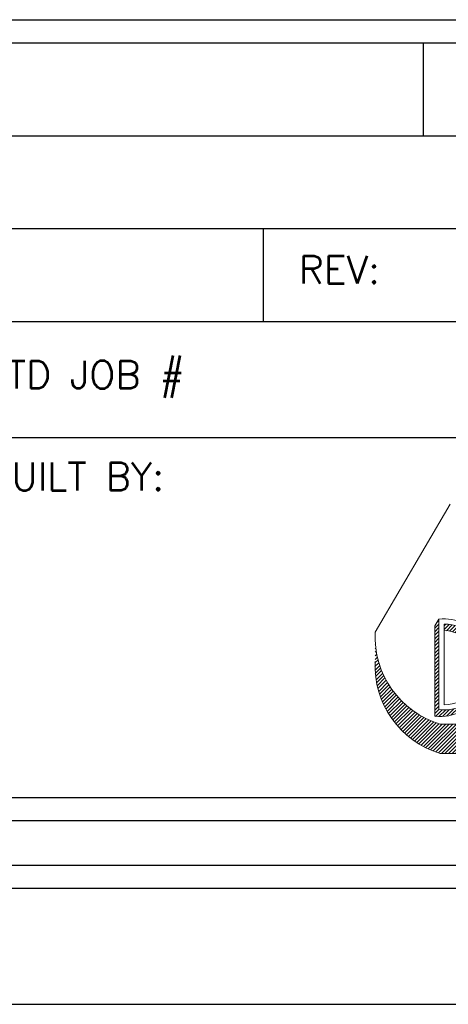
# Model space of a CAD drawing. Header units: inches. Extents: x 220 to 877, y 4 to 174.
# Tile 389 of 656: x 479.56 to 480.483, y 62.752 to 64.873. Entities that reach past the tile are written whole.
import ezdxf
from ezdxf.enums import TextEntityAlignment as Align

# ---------------------------------------------------------------- set-up
doc = ezdxf.new("R2010")
doc.units = ezdxf.units.IN
doc.header["$LTSCALE"] = 0.5
doc.header["$MEASUREMENT"] = 0
doc.layers.add('SID-M-D', color=42, linetype='Continuous')
doc.layers.add('SID-M-S', color=105, linetype='Continuous')
doc.styles.add('PTI', font='romand.shx', dxfattribs={"oblique": 10})
doc.styles.add('ROMANS', font='ROMANS.shx', dxfattribs={"height": 0.125})

# ---------------------------------------------------------------- blocks, each defined once
blk = doc.blocks.new('*U9')
at = {"layer": 'SID-M-S'}
for p, q in [((-34.00000000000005, -0.2500000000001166), (-1.13242748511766e-14, -0.2499999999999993)), ((-34.00000000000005, -0.3000000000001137), (-1.13242748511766e-14, -0.3)), ((-34.00000000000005, -0.550000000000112), (2.886579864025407e-15, -0.55))]:
    blk.add_line(p, q, dxfattribs=at)
blk = doc.blocks.new('JM_TITTLE_BOX_SID')
at = {"layer": 'SID-M-S'}
for p, q in [((-3.421997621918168, 1.32165344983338), (-3.421997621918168, 1.52165144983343)), ((-6.604933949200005, 1.32165344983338), (0.1049989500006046, 1.32165344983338)), ((-6.604933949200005, 1.121655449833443), (0.1049989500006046, 1.121655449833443)), ((-3.766880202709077, 0.9216574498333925), (-3.766880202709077, 1.121655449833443)), ((-6.604933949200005, 0.9216574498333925), (0.1049989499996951, 0.9216574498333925)), ((-4.43498749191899, 0.6716599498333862), (0.1049989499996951, 0.6716599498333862))]:
    blk.add_line(p, q, dxfattribs=at)
for points in [[(1.261213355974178e-13, -0.1549984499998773), (-6.499934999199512, -0.1549984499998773, -0.414213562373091), (-6.654933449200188, 1.163513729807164e-13), (-6.654933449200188, 1.416652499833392, -0.4142135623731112), (-6.499934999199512, 1.571650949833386), (1.261213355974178e-13, 1.571650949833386, -0.4142135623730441), (0.1549984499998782, 1.416652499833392), (0.1549984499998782, 1.163513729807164e-13, -0.4142135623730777)], [(1.261213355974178e-13, -0.1049989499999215), (-6.499934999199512, -0.1049989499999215, -0.4142135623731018), (-6.604933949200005, 1.163513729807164e-13), (-6.604933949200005, 1.416652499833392, -0.4142135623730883), (-6.499934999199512, 1.52165144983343), (1.261213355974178e-13, 1.52165144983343, -0.414213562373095), (0.1049989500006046, 1.416652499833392), (0.1049989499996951, 1.163513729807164e-13, -0.414213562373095)]]:
    blk.add_lwpolyline(points, format="xyb", close=True, dxfattribs=at)
at = {"layer": 'SID-M-D', "style": 'ROMANS'}
for s, p in [('REV:', (-3.690767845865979, 1.003030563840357)), ('WTD JOB #', (-4.381535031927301, 0.7766631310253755)), ('BUILT BY:', (-4.363988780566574, 0.5573605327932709))]:
    blk.add_text(s, height=0.0599994, dxfattribs=at).set_placement(p)
at = {"layer": 'SID-M-D', "style": 'PTI', "oblique": 10}
for tag, p in [('CUSTOMER', (-5.990553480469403, 1.371591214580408)), ('DIEDATAINFO', (-2.18746001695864, 1.371591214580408)), ('PARTDESCRIPTION', (-5.966376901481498, 1.169693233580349)), ('00-00-00', (-1.009105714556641, 1.167793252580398)), ('PARTNUMBER', (-5.81595049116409, 0.9696952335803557)), ('REV', (-3.360356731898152, 0.9696952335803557)), ('SCALE', (-2.520436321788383, 0.9677952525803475)), ('SH', (-0.8571950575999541, 0.9677952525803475)), ('SHX', (-0.4057438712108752, 0.9677952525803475)), ('TOOL', (-2.472915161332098, 0.7480887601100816)), ('JOB', (-0.9225366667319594, 0.7480887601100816)), ('WTD', (-3.839149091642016, 0.7480887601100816))]:
    blk.add_attdef(tag, p, '', height=0.09999900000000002, dxfattribs=at)
blk.add_attdef('BUILT', text='', height=0.2499630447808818, dxfattribs=at).set_placement((-2.336101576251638, 0.2076912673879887), align=Align.CENTER)
blk = doc.blocks.new('*U21')
at = {"layer": 'SID-M-S', "color": 154, "linetype": 'Continuous', "lineweight": 0}
for p, q in [((30.724597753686, -7.711234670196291), (30.7308066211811, -7.705025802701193)), ((31.14092889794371, -7.729774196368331), (31.16700132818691, -7.703701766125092)), ((31.1613293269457, -7.719980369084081), (31.18117147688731, -7.700138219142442)), ((31.17645956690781, -7.715456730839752), (31.1934597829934, -7.698456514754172)), ((31.18930750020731, -7.713215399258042), (31.2045105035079, -7.698012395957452)), ((31.2007458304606, -7.712383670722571), (31.214645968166, -7.698483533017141)), ((31.2111764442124, -7.712559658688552), (31.22405471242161, -7.699681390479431)), ((31.2208240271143, -7.713518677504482), (31.23285784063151, -7.701484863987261)), ((31.22982889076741, -7.715120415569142), (31.24113803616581, -7.7038112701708)), ((31.23828505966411, -7.717270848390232), (31.24895409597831, -7.706601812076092)), ((30.7186746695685, -7.727764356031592), (30.7308066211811, -7.71563240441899)), ((30.7186746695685, -7.738370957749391), (30.7308066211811, -7.726239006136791)), ((30.7186746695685, -7.748977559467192), (30.7308066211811, -7.736845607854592)), ((30.7464316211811, -7.721220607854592), (30.75194597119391, -7.715706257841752)), ((30.7464316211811, -7.731827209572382), (30.76170379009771, -7.716555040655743)), ((30.7534293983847, -7.735436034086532), (30.77078869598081, -7.718076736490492)), ((30.76273448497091, -7.736737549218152), (30.77930370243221, -7.720168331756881)), ((30.77143823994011, -7.738640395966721), (30.7873202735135, -7.722758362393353)), ((30.7796214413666, -7.741063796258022), (30.7948896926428, -7.725795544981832)), ((30.7873414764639, -7.7439503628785), (30.80204950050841, -7.729242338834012)), ((30.7946401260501, -7.747258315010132), (30.80882736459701, -7.733071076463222)), ((30.8015481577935, -7.750956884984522), (30.8152435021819, -7.737261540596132)), ((31.0943528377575, -7.765743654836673), (31.1491803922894, -7.710916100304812)), ((31.24625856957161, -7.719903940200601), (31.2563489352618, -7.709813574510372)), ((31.25379725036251, -7.722971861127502), (31.26335430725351, -7.71341480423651)), ((31.26093637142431, -7.726439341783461), (31.269993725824, -7.717381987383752)), ((31.26770208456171, -7.730280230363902), (31.27628433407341, -7.721697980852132)), ((31.2741136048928, -7.734475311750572), (31.28223811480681, -7.726350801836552)), ((31.2801846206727, -7.739010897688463), (31.2878626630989, -7.731332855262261)), ((31.28592420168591, -7.743877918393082), (31.29316164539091, -7.736640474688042)), ((30.7186746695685, -7.759584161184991), (30.7308066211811, -7.747452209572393)), ((30.7186746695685, -7.770190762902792), (30.7308066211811, -7.758058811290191)), ((30.80808816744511, -7.75502347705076), (30.82131223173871, -7.741799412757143)), ((30.81427638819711, -7.759441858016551), (30.82704296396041, -7.7466752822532)), ((30.8201238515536, -7.764200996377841), (30.83244080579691, -7.751884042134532)), ((30.8256371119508, -7.769294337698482), (30.8375068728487, -7.757424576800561)), ((30.8308186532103, -7.774719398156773), (30.842238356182, -7.763299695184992)), ((31.29133735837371, -7.749071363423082), (31.29813501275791, -7.742273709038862)), ((31.296425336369, -7.754589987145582), (31.3027789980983, -7.748236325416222)), ((31.4247670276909, -7.764134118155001), (31.4249941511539, -7.763906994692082)), ((30.5408466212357, -7.767706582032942), (30.5410348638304, -7.767518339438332)), ((30.5408466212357, -7.778313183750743), (30.5417783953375, -7.777381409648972)), ((30.5408466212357, -7.788919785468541), (30.54284126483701, -7.786925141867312)), ((30.7186746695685, -7.780797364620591), (30.7308066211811, -7.768665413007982)), ((30.7186746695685, -7.791403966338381), (30.7308066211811, -7.779272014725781)), ((30.7186746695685, -7.802010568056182), (30.7308066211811, -7.789878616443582)), ((30.8356670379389, -7.780477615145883), (30.84662835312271, -7.769516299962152)), ((30.84017682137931, -7.786574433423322), (30.8506654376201, -7.776085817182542)), ((30.84433821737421, -7.793019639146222), (30.8543329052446, -7.783024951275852)), ((30.84813646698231, -7.799827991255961), (30.8576075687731, -7.790356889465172)), ((31.08357495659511, -7.797734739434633), (31.0890848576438, -7.792224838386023)), ((31.08713850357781, -7.783564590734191), (31.098878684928, -7.771824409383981)), ((31.4207880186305, -7.799932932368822), (31.4249941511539, -7.795726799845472)), ((31.42272809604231, -7.787386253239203), (31.4249941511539, -7.785120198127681)), ((31.4240217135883, -7.775486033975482), (31.4249941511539, -7.774513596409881)), ((30.5406923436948, -7.831500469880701), (30.54982713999, -7.822365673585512)), ((30.5408466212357, -7.799526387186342), (30.54419758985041, -7.796175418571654)), ((30.5408466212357, -7.810132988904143), (30.54582573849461, -7.805153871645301)), ((30.5408466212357, -7.820739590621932), (30.54770744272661, -7.813878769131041)), ((30.7186746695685, -7.812617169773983), (30.7308066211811, -7.800485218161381)), ((30.7186746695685, -7.823223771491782), (30.7308066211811, -7.811091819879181)), ((30.7186746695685, -7.833830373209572), (30.7308066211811, -7.821698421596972)), ((30.85155080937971, -7.807020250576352), (30.8604578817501, -7.798113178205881)), ((30.8545528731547, -7.81462478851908), (30.86284098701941, -7.806336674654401)), ((30.8571041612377, -7.822680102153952), (30.86469792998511, -7.815086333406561)), ((30.8591520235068, -7.831238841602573), (30.8659455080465, -7.824445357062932)), ((31.08144913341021, -7.821073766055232), (31.0823198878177, -7.820203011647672)), ((31.0818932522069, -7.810023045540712), (31.0845612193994, -7.807355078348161)), ((31.41435587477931, -7.827578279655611), (31.4249941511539, -7.816940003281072)), ((31.4180644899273, -7.813263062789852), (31.4249941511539, -7.806333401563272)), ((30.54060715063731, -7.842192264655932), (30.55217147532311, -7.830627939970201)), ((30.5409205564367, -7.852485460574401), (30.5547289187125, -7.838677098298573)), ((30.5415921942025, -7.862420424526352), (30.5574894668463, -7.846523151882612)), ((30.5425893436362, -7.872029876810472), (30.56044440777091, -7.854174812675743)), ((30.7186746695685, -7.844436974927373), (30.7308066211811, -7.832305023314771)), ((30.7186746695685, -7.855043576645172), (30.7308066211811, -7.842911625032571)), ((30.7186746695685, -7.865650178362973), (30.7308066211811, -7.853518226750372)), ((30.8606229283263, -7.840374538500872), (30.86646140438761, -7.834536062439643)), ((30.8614105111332, -7.850193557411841), (30.86605434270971, -7.845549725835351)), ((31.0658355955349, -7.836687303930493), (31.06668190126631, -7.835840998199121)), ((31.06634437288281, -7.846785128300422), (31.0680374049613, -7.845092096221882)), ((31.0674981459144, -7.856237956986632), (31.0699136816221, -7.85382242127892)), ((31.39248507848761, -7.881268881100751), (31.4248623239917, -7.848891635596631)), ((31.40245746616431, -7.860689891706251), (31.42503902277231, -7.838108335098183)), ((31.40934248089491, -7.843198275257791), (31.4249941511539, -7.827546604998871)), ((30.5438850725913, -7.881340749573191), (30.5635861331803, -7.861639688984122)), ((30.5454569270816, -7.890375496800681), (30.5669079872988, -7.868924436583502)), ((30.5472859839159, -7.899153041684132), (30.57040414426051, -7.876034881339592)), ((30.54935615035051, -7.907689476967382), (30.574069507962, -7.882976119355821)), ((30.7186746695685, -7.876256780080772), (30.7308066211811, -7.864124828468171)), ((30.7186746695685, -7.886863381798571), (30.7308066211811, -7.874731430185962)), ((30.86018000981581, -7.872637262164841), (30.8608192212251, -7.871998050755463)), ((30.86135245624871, -7.860858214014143), (30.86439523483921, -7.857815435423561)), ((31.06919956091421, -7.865143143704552), (31.0722489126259, -7.862093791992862)), ((31.0713794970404, -7.873569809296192), (31.07499726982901, -7.869952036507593)), ((31.0739871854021, -7.881568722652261), (31.0781240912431, -7.877431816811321)), ((31.194291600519, -8.100675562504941), (31.42305418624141, -7.871912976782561)), ((31.37541914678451, -7.908941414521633), (31.42422372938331, -7.860136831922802)), ((30.55165363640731, -7.915998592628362), (30.5778996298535, -7.889752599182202)), ((30.5541665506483, -7.924092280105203), (30.581890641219, -7.896368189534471)), ((30.55688458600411, -7.931980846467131), (30.5860391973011, -7.902826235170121)), ((30.5597987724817, -7.939673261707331), (30.5903424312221, -7.909129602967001)), ((30.7186746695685, -7.897469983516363), (30.7308066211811, -7.885338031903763)), ((30.7186746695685, -7.908076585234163), (30.7308066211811, -7.895944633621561)), ((30.7186746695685, -7.918683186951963), (30.7308066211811, -7.906551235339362)), ((31.07698445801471, -7.889178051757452), (31.08160285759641, -7.884559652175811)), ((31.0803422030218, -7.896426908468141), (31.0854132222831, -7.89135588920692)), ((31.0840380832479, -7.903337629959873), (31.0895396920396, -7.897836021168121)), ((31.08805502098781, -7.90992729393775), (31.09397072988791, -7.904011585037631)), ((31.092380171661, -7.916208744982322), (31.09869814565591, -7.909890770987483)), ((31.20489820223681, -8.100675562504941), (31.4212617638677, -7.884312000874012)), ((31.21550480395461, -8.100675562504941), (31.41871936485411, -7.897461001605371)), ((31.2261114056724, -8.100675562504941), (31.4152422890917, -7.911544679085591)), ((31.25957851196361, -7.961142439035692), (31.33263008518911, -7.888090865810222)), ((31.33567849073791, -7.895649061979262), (31.3370280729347, -7.894299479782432)), ((30.56290128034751, -7.947177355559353), (30.59479791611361, -7.915280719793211)), ((30.56618526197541, -7.954499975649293), (30.5994036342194, -7.92128160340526)), ((30.56964472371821, -7.961647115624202), (30.6041579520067, -7.927133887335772)), ((30.57327442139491, -7.968624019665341), (30.6090596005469, -7.932838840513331)), ((30.577069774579, -7.975435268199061), (30.61410766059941, -7.938397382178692)), ((30.7186746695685, -7.929289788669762), (30.7308066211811, -7.917157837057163)), ((30.7186746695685, -7.939896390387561), (30.7308066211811, -7.927764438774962)), ((30.7186746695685, -7.950502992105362), (30.7308066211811, -7.938371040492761)), ((30.8024356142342, -7.972808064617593), (30.851462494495, -7.923781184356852)), ((31.0970042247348, -7.922191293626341), (31.10371669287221, -7.915478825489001)), ((31.10192093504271, -7.927881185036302), (31.10902382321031, -7.920778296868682)), ((31.10712682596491, -7.933281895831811), (31.1146195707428, -7.925789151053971)), ((31.1126210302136, -7.938394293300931), (31.1205065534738, -7.930508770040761)), ((31.11840525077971, -7.943216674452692), (31.12669009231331, -7.934931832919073)), ((31.124483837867, -7.947744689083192), (31.13317846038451, -7.939050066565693)), ((31.2395876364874, -8.09780593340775), (31.41054298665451, -7.926850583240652)), ((31.2842467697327, -7.947080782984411), (31.3161852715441, -7.915142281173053)), ((30.58102679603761, -7.982084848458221), (30.6193015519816, -7.943810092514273)), ((30.5851420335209, -7.988576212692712), (30.6246410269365, -7.949077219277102)), ((30.5894125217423, -7.994912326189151), (30.63012616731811, -7.954198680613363)), ((30.59383574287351, -8.001095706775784), (30.6357573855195, -7.959174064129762)), ((30.5984095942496, -8.007128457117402), (30.64153542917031, -7.964002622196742)), ((30.6031323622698, -8.01301229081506), (30.6474613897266, -7.968683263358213)), ((30.7186746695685, -7.961109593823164), (30.7308066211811, -7.948977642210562)), ((30.7186746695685, -7.971716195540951), (30.7308066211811, -7.959584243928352)), ((30.7186746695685, -7.982322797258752), (30.7308066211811, -7.970190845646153)), ((30.7210713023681, -7.990532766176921), (30.7405816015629, -7.971022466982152)), ((30.73106930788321, -7.991141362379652), (30.75114383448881, -7.971066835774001)), ((30.74184775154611, -7.990969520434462), (30.7626413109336, -7.970175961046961)), ((30.7536294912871, -7.989794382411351), (30.7754090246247, -7.968014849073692)), ((30.7668066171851, -7.987223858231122), (30.79011401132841, -7.963916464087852)), ((30.7822061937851, -7.982430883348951), (30.80857386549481, -7.956063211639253)), ((31.13086399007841, -7.951971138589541), (31.13998329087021, -7.942851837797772)), ((31.13755610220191, -7.955885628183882), (31.14712019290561, -7.946321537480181)), ((31.14457430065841, -7.959474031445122), (31.1546096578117, -7.949438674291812)), ((31.1519372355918, -7.962717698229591), (31.1624783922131, -7.952176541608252)), ((31.15966924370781, -7.965592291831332), (31.17076130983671, -7.954500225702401)), ((31.16780207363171, -7.968066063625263), (31.17950459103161, -7.956363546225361)), ((31.17637750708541, -7.970097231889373), (31.1887705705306, -7.957704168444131)), ((31.18545148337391, -7.971629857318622), (31.1986459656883, -7.958435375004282)), ((31.195100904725, -7.972587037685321), (31.20925672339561, -7.958431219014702)), ((31.20543559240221, -7.972858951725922), (31.22079745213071, -7.957497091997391)), ((31.2166211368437, -7.972280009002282), (31.23359813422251, -7.955303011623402)), ((31.2289280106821, -7.970579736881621), (31.2483104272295, -7.951197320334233)), ((31.2428574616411, -7.967256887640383), (31.2666766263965, -7.943437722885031)), ((31.2566113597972, -8.091388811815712), (31.40412586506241, -7.943874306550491)), ((31.2763627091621, -8.082244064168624), (31.3949811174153, -7.963625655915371)), ((30.608002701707, -8.01874855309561), (30.6535367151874, -7.973214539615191)), ((30.6130196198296, -8.024338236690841), (30.659763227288, -7.977594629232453)), ((30.6181824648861, -8.029781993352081), (30.6661431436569, -7.981821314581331)), ((30.6234909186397, -8.035080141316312), (30.67267910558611, -7.985891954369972)), ((30.6289449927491, -8.04023266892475), (30.679374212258, -7.989803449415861)), ((30.634545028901, -8.045239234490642), (30.68623206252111, -7.993552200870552)), ((30.64029170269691, -8.05009916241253), (30.6932568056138, -7.997134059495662)), ((30.6461860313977, -8.054811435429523), (30.70045320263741, -8.000544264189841)), ((31.17307839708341, -8.100675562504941), (31.2811191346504, -7.992634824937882)), ((31.1836849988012, -8.100675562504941), (31.3087916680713, -7.975568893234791)), ((31.30174791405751, -8.067465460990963), (31.38020251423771, -7.989010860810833)), ((30.65222938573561, -8.059374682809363), (30.70782670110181, -8.0037773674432)), ((30.6584235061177, -8.063787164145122), (30.7153835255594, -8.006827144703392)), ((30.66477052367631, -8.068046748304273), (30.72313078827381, -8.009686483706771)), ((30.6712729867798, -8.07215088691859), (30.7310766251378, -8.0123472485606)), ((30.677933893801, -8.076096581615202), (30.74046811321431, -8.013562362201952)), ((30.6847567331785, -8.079880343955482), (30.75107471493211, -8.013562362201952)), ((30.6917455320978, -8.083498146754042), (30.7616813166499, -8.013562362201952)), ((30.6989049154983, -8.086945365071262), (30.77228791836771, -8.013562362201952)), ((30.7062401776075, -8.090216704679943), (30.78289452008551, -8.013562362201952)), ((30.7137573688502, -8.093306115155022), (30.7935011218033, -8.013562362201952)), ((30.7214634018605, -8.096206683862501), (30.80410772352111, -8.013562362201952)), ((30.7293661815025, -8.098910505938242), (30.81471432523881, -8.013562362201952)), ((30.73820772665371, -8.100675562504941), (30.8253209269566, -8.013562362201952)), ((30.74881432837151, -8.100675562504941), (30.8359275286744, -8.013562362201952)), ((30.75942093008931, -8.100675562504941), (30.84653413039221, -8.013562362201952)), ((30.770027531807, -8.100675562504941), (30.85714073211, -8.013562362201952)), ((30.78063413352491, -8.100675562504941), (30.86774733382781, -8.013562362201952)), ((30.79124073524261, -8.100675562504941), (30.8783539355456, -8.013562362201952)), ((30.8018473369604, -8.100675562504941), (30.8889605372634, -8.013562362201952)), ((30.81245393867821, -8.100675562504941), (30.89956713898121, -8.013562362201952)), ((30.823060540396, -8.100675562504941), (30.910173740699, -8.013562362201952)), ((30.83366714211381, -8.100675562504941), (30.9207803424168, -8.013562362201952)), ((30.84427374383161, -8.100675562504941), (30.9313869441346, -8.013562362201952)), ((30.85488034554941, -8.100675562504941), (30.94199354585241, -8.013562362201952)), ((30.8654869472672, -8.100675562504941), (30.95260014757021, -8.013562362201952)), ((30.876093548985, -8.100675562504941), (30.96320674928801, -8.013562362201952)), ((30.8867001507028, -8.100675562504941), (30.97381335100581, -8.013562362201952)), ((30.8973067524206, -8.100675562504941), (30.9844199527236, -8.013562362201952)), ((30.9079133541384, -8.100675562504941), (30.99502655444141, -8.013562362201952)), ((30.91851995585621, -8.100675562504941), (31.00563315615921, -8.013562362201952)), ((30.929126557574, -8.100675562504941), (31.016239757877, -8.013562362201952)), ((30.93973315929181, -8.100675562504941), (31.02684635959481, -8.013562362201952)), ((30.95033976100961, -8.100675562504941), (31.0374529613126, -8.013562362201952)), ((30.96094636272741, -8.100675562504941), (31.04805956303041, -8.013562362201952)), ((30.97155296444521, -8.100675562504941), (31.05866616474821, -8.013562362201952)), ((30.982159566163, -8.100675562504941), (31.069272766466, -8.013562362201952)), ((30.9927661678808, -8.100675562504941), (31.07987936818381, -8.013562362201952)), ((31.00337276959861, -8.100675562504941), (31.0904859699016, -8.013562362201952)), ((31.0139793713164, -8.100675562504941), (31.1010925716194, -8.013562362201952)), ((31.02458597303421, -8.100675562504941), (31.11169917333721, -8.013562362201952)), ((31.035192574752, -8.100675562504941), (31.122305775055, -8.013562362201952)), ((31.04579917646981, -8.100675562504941), (31.13291237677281, -8.013562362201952)), ((31.05640577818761, -8.100675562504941), (31.1435189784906, -8.013562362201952)), ((31.06701237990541, -8.100675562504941), (31.1541255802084, -8.013562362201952)), ((31.0776189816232, -8.100675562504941), (31.16473218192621, -8.013562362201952)), ((31.088225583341, -8.100675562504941), (31.175338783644, -8.013562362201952)), ((31.0988321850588, -8.100675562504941), (31.1859453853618, -8.013562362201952)), ((31.10943878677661, -8.100675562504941), (31.1965519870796, -8.013562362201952)), ((31.1200453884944, -8.100675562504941), (31.20715858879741, -8.013562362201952)), ((31.13065199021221, -8.100675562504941), (31.21776519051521, -8.013562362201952)), ((31.14125859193, -8.100675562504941), (31.22837179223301, -8.013562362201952)), ((31.15186519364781, -8.100675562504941), (31.24304852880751, -8.009492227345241)), ((31.1624717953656, -8.100675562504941), (31.26054014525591, -8.002607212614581))]:
    blk.add_line(p, q, dxfattribs=at)
blk = doc.blocks.new('*U19')
at = {"layer": 'SID-M-D', "color": 42, "linetype": 'Continuous', "lineweight": 0}
for p, q in [((-3.526365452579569, 0.2516839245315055), (-3.364734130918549, 0.5274004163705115)), ((-3.397634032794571, 0.2654580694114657), (-3.38885159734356, 0.2799587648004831)), ((-3.38885159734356, 0.08494640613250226), (-3.38885159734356, 0.2800498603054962)), ((-3.397634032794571, 0.2654580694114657), (-3.397634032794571, 0.07053680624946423)), ((-3.377540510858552, 0.09560392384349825), (-3.377540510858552, 0.2693923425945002)), ((-3.385815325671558, 0.05367972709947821), (-3.027025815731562, 0.05367972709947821)), ((-3.385815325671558, -0.009382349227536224), (-3.027025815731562, -0.009382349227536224))]:
    blk.add_line(p, q, dxfattribs=at)
for centre, radius, start, end in [((-3.377540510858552, 0.182498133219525), 0.09811480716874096, 263.3799827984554, 96.6200172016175), ((-3.377540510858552, 0.182498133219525), 0.08689420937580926, 270, 90), ((-3.381134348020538, 0.1685563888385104), 0.0868942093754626, 350.2973574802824, 87.62964123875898), ((-3.328722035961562, 0.2430922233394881), 0.1978300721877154, 177.5108784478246, 253.2259832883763), ((-3.328722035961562, 0.1800301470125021), 0.1978300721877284, 177.5108784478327, 253.2259832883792), ((-3.386322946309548, 0.1679974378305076), 0.09811480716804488, 263.37998279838, 333.7546956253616)]:
    blk.add_arc(centre, radius, start, end, dxfattribs=at)
at = {"layer": 'SID-M-S', "color": 154, "linetype": 'Continuous', "lineweight": 0}
for p, q in [((-3.393346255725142, 0.2725376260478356), (-3.388851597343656, 0.2770322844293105)), ((-3.39763403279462, 0.2605716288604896), (-3.388851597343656, 0.2693540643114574)), ((-3.39763403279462, 0.2528934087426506), (-3.388851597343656, 0.2616758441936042)), ((-3.377540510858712, 0.2653087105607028), (-3.373548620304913, 0.2693006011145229)), ((-3.377540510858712, 0.2576304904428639), (-3.366484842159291, 0.2686861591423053)), ((-3.372474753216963, 0.2550180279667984), (-3.359908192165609, 0.2675845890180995)), ((-3.39763403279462, 0.2452151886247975), (-3.388851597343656, 0.2539976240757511)), ((-3.39763403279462, 0.2375369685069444), (-3.388851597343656, 0.2463194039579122)), ((-3.39763403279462, 0.2298587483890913), (-3.388851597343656, 0.2386411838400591)), ((-3.526365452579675, 0.2316570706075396), (-3.526229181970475, 0.2317933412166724)), ((-3.526365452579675, 0.2239788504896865), (-3.525690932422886, 0.2246533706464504)), ((-3.526365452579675, 0.2163006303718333), (-3.524921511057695, 0.2177445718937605)), ((-3.39763403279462, 0.2221805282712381), (-3.388851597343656, 0.2309629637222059)), ((-3.39763403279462, 0.2145023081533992), (-3.388851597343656, 0.223284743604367)), ((-3.39763403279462, 0.2068240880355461), (-3.388851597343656, 0.2156065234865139)), ((-3.526477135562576, 0.185476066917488), (-3.519864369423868, 0.1920888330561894)), ((-3.526365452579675, 0.2086224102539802), (-3.523939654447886, 0.2110482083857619)), ((-3.526365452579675, 0.2009441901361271), (-3.522761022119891, 0.2045486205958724)), ((-3.526365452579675, 0.1932659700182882), (-3.521398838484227, 0.1982325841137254)), ((-3.39763403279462, 0.199145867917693), (-3.388851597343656, 0.2079283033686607)), ((-3.39763403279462, 0.191467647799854), (-3.388851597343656, 0.2002500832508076)), ((-3.39763403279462, 0.1837894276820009), (-3.388851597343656, 0.1925718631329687)), ((-3.526538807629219, 0.1777361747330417), (-3.51816728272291, 0.1861076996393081)), ((-3.5263119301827, 0.1702848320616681), (-3.51631592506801, 0.1802808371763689)), ((-3.525825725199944, 0.163092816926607), (-3.514317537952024, 0.1746010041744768)), ((-3.39763403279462, 0.1761112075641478), (-3.388851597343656, 0.1848936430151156)), ((-3.39763403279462, 0.1684329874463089), (-3.388851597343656, 0.1772154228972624)), ((-3.525103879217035, 0.1561364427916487), (-3.512178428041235, 0.1690618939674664)), ((-3.524165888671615, 0.1493962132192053), (-3.509904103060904, 0.1636579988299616)), ((-3.523028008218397, 0.1428558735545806), (-3.507499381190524, 0.1583845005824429)), ((-3.521703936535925, 0.1365017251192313), (-3.504968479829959, 0.1532371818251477)), ((-3.39763403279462, 0.1607547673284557), (-3.388851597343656, 0.1695372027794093)), ((-3.39763403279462, 0.1530765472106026), (-3.388851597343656, 0.1618589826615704)), ((-3.39763403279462, 0.1453983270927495), (-3.388851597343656, 0.1541807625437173)), ((-3.520205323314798, 0.1303221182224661), (-3.502315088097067, 0.1482123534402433)), ((-3.518542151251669, 0.1243070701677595), (-3.499542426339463, 0.1433067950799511)), ((-3.516723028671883, 0.1184479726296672), (-3.496653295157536, 0.138517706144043)), ((-3.51475541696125, 0.1127373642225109), (-3.493650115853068, 0.1338426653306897)), ((-3.512645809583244, 0.1071687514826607), (-3.490534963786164, 0.129279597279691)), ((-3.39763403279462, 0.1377201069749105), (-3.388851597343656, 0.1465025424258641)), ((-3.39763403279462, 0.1300418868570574), (-3.388851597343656, 0.1388243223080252)), ((-3.39763403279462, 0.1223636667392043), (-3.388851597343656, 0.1311461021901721)), ((-3.510399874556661, 0.1017364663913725), (-3.487309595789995, 0.1248267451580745)), ((-3.508022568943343, 0.09643555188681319), (-3.483975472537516, 0.1204826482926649)), ((-3.505518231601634, 0.09126166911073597), (-3.480533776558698, 0.1162461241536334)), ((-3.502890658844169, 0.08621102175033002), (-3.476985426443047, 0.1121162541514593)), ((-3.500143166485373, 0.0812802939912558), (-3.473331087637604, 0.1080923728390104)), ((-3.39763403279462, 0.1146854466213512), (-3.388851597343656, 0.123467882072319)), ((-3.39763403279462, 0.1070072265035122), (-3.388851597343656, 0.1157896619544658)), ((-3.39763403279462, 0.09932900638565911), (-3.388851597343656, 0.1081114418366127)), ((-3.497278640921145, 0.07646659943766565), (-3.469571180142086, 0.1041740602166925)), ((-3.494299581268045, 0.0717674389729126), (-3.465705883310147, 0.1003611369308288)), ((-3.491208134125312, 0.06718066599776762), (-3.46173513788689, 0.09665366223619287)), ((-3.488006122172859, 0.06270445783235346), (-3.457658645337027, 0.09305193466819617)), ((-3.484695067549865, 0.05833729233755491), (-3.453475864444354, 0.08955649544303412)), ((-3.481276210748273, 0.05407792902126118), (-3.449186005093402, 0.08616813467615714)), ((-3.39763403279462, 0.09165078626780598), (-3.388851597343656, 0.1004332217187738)), ((-3.39763403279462, 0.08397256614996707), (-3.388851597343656, 0.09275500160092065)), ((-3.39763403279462, 0.07629434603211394), (-3.388851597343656, 0.08507678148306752)), ((-3.380858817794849, 0.0700349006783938), (-3.365806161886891, 0.0850875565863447)), ((-3.372329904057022, 0.07088559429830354), (-3.356563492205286, 0.08665200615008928)), ((-3.477750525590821, 0.04992539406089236), (-3.444788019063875, 0.08288790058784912)), ((-3.474118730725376, 0.04587896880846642), (-3.440280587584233, 0.07971711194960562)), ((-3.470381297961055, 0.04193818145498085), (-3.43566210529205, 0.07665737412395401)), ((-3.466538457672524, 0.03810280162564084), (-3.430930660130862, 0.07371059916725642)), ((-3.462590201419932, 0.03437283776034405), (-3.426084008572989, 0.07087903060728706)), ((-3.458536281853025, 0.03074853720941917), (-3.421119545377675, 0.06816527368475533)), ((-3.454376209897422, 0.02723038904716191), (-3.416034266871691, 0.0655723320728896)), ((-3.395899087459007, 0.07035107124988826), (-3.381775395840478, 0.08447476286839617)), ((-3.388661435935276, 0.06991050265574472), (-3.374129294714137, 0.08444264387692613)), ((-3.450109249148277, 0.023819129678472), (-3.410824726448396, 0.06310365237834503)), ((-3.445734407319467, 0.02051575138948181), (-3.405486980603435, 0.06076317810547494)), ((-3.441250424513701, 0.01732151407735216), (-3.400016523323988, 0.05855541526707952)), ((-3.436655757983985, 0.01423796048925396), (-3.394408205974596, 0.05648551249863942)), ((-3.431948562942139, 0.0112669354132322), (-3.388656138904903, 0.05455935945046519)), ((-3.427126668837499, 0.008410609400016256), (-3.381857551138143, 0.05367972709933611)), ((-3.422187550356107, 0.005671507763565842), (-3.37417933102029, 0.05367972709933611)), ((-3.417128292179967, 0.003052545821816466), (-3.366501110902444, 0.05367972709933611)), ((-3.411945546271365, 0.0005570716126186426), (-3.358822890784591, 0.05367972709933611)), ((-3.406635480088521, -0.001811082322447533), (-3.351144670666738, 0.05367972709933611)), ((-3.40119371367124, -0.004047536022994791), (-3.343466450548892, 0.05367972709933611)), ((-3.395615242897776, -0.006147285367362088), (-3.335788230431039, 0.05367972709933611)), ((-3.38989434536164, -0.008104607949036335), (-3.328110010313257, 0.05367972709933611)), ((-3.383493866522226, -0.009382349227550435), (-3.320431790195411, 0.05367972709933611)), ((-3.375815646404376, -0.009382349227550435), (-3.312753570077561, 0.05367972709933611))]:
    blk.add_line(p, q, dxfattribs=at)
at = {"layer": 'SID-M-S', "color": 154, "linetype": 'Continuous', "lineweight": 0, "xscale": 0.7239095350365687, "yscale": 0.7239095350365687, "zscale": 0.7239095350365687}
blk.add_blockref('*U21', (-25.63517552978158, 5.854773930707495), dxfattribs=at)

msp = doc.modelspace()

# ---------------------------------------------------------------- block references
at = {"layer": 'SID-M-D'}
msp.add_blockref('*U9', (483.8517118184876, 63.30166505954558), dxfattribs=at)
at = {"layer": 'SID-M-S'}
for name, p in [('JM_TITTLE_BOX_SID', (483.8517118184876, 63.30166505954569)), ('*U19', (483.8517118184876, 63.30166505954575))]:
    msp.add_blockref(name, p, dxfattribs=at)

doc.saveas('drawing.dxf')
